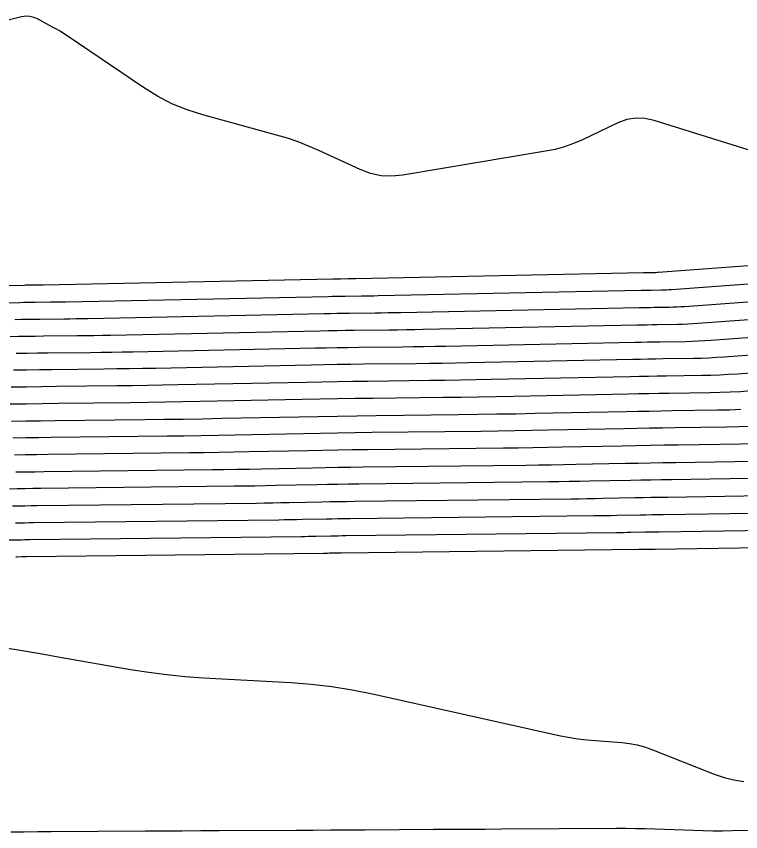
# Model space of a CAD drawing. Extents: x 1768942 to 1774819, y 723037 to 732099.
# Drawn here: x 1770220.6 to 1770274.5, y 731435.6 to 731496.2 of the extents above; entities that cross this region are included whole.
import ezdxf

# ---------------------------------------------------------------- set-up
doc = ezdxf.new("R2010")
doc.units = 0
doc.layers.add('R_Contours', color=7, linetype='Continuous')

msp = doc.modelspace()

# ---------------------------------------------------------------- linework, layer by layer
at = {"layer": 'R_Contours'}
for points in [[(1770278.552, 731485.214), (1770268.076, 731488.494), (1770267.387, 731488.645), (1770266.706, 731488.665), (1770266.035, 731488.551), (1770265.373, 731488.306), (1770262.744, 731487.061), (1770262.079, 731486.773), (1770261.399, 731486.533), (1770260.704, 731486.341), (1770259.994, 731486.197), (1770249.377, 731484.416), (1770248.555, 731484.338), (1770247.75, 731484.383), (1770246.96, 731484.551), (1770246.188, 731484.842), (1770243.13, 731486.253), (1770242.359, 731486.59), (1770241.577, 731486.893), (1770240.782, 731487.164), (1770239.976, 731487.402), (1770234.479, 731488.902), (1770233.313, 731489.271), (1770232.189, 731489.733), (1770231.108, 731490.286), (1770230.069, 731490.931), (1770224.399, 731494.779), (1770224.133, 731494.954), (1770223.863, 731495.123), (1770223.588, 731495.284), (1770223.31, 731495.438), (1770222.185, 731496.04), (1770221.901, 731496.162), (1770221.609, 731496.229), (1770221.309, 731496.239), (1770221.003, 731496.193), (1770218.26, 731495.541)], [(1770284.151, 731478.336), (1770268.375, 731477.177), (1770268.283, 731477.171), (1770268.191, 731477.166), (1770268.099, 731477.163), (1770268.007, 731477.161), (1770267.638, 731477.155), (1770267.546, 731477.154), (1770267.454, 731477.152), (1770267.361, 731477.151), (1770267.269, 731477.149), (1770245.843, 731476.711), (1770245.703, 731476.708), (1770245.563, 731476.706), (1770245.424, 731476.704), (1770245.284, 731476.702), (1770244.726, 731476.696), (1770244.586, 731476.694), (1770244.447, 731476.692), (1770244.307, 731476.689), (1770244.168, 731476.687), (1770222.617, 731476.245), (1770222.5, 731476.243), (1770222.383, 731476.241), (1770222.266, 731476.239), (1770222.149, 731476.237), (1770221.68, 731476.232), (1770221.563, 731476.23), (1770221.446, 731476.229), (1770221.329, 731476.227), (1770221.212, 731476.225), (1770205.235, 731475.909)], [(1770206.542, 731474.674), (1770220.86, 731474.957), (1770221.145, 731474.962), (1770221.431, 731474.967), (1770221.716, 731474.971), (1770222.001, 731474.975), (1770223.143, 731474.988), (1770223.429, 731474.991), (1770223.714, 731474.996), (1770224, 731475.001), (1770224.285, 731475.006), (1770243.84, 731475.407), (1770244.148, 731475.413), (1770244.455, 731475.418), (1770244.762, 731475.423), (1770245.069, 731475.427), (1770246.298, 731475.441), (1770246.605, 731475.445), (1770246.912, 731475.449), (1770247.219, 731475.455), (1770247.526, 731475.461), (1770267.11, 731475.861), (1770267.298, 731475.864), (1770267.485, 731475.868), (1770267.672, 731475.871), (1770267.859, 731475.874), (1770268.608, 731475.885), (1770268.795, 731475.889), (1770268.982, 731475.896), (1770269.169, 731475.906), (1770269.356, 731475.918), (1770283.78, 731476.978)], [(1770220.508, 731473.689), (1770220.961, 731473.697), (1770221.415, 731473.705), (1770221.869, 731473.711), (1770222.323, 731473.717), (1770224.138, 731473.738), (1770224.592, 731473.744), (1770225.045, 731473.751), (1770225.499, 731473.759), (1770225.953, 731473.767), (1770243.513, 731474.127), (1770243.988, 731474.137), (1770244.463, 731474.145), (1770244.937, 731474.152), (1770245.412, 731474.158), (1770247.311, 731474.18), (1770247.786, 731474.186), (1770248.26, 731474.193), (1770248.735, 731474.201), (1770249.21, 731474.21), (1770266.952, 731474.573), (1770267.234, 731474.578), (1770267.516, 731474.583), (1770267.798, 731474.588), (1770268.08, 731474.593), (1770269.209, 731474.61), (1770269.492, 731474.616), (1770269.773, 731474.626), (1770270.055, 731474.641), (1770270.337, 731474.659), (1770283.41, 731475.62)], [(1770220.156, 731472.421), (1770220.778, 731472.432), (1770221.4, 731472.443), (1770222.022, 731472.452), (1770222.644, 731472.46), (1770225.132, 731472.489), (1770225.754, 731472.497), (1770226.376, 731472.506), (1770226.998, 731472.517), (1770227.62, 731472.529), (1770243.186, 731472.848), (1770243.828, 731472.86), (1770244.471, 731472.871), (1770245.113, 731472.881), (1770245.755, 731472.889), (1770248.324, 731472.919), (1770248.967, 731472.927), (1770249.609, 731472.936), (1770250.251, 731472.947), (1770250.894, 731472.96), (1770266.793, 731473.285), (1770267.17, 731473.292), (1770267.547, 731473.299), (1770267.924, 731473.305), (1770268.302, 731473.311), (1770269.811, 731473.334), (1770270.188, 731473.342), (1770270.565, 731473.356), (1770270.941, 731473.376), (1770271.318, 731473.4), (1770283.039, 731474.262)], [(1770220.594, 731471.168), (1770221.384, 731471.181), (1770222.175, 731471.192), (1770222.965, 731471.202), (1770226.127, 731471.239), (1770226.917, 731471.249), (1770227.707, 731471.261), (1770228.498, 731471.275), (1770229.288, 731471.29), (1770242.859, 731471.568), (1770243.669, 731471.584), (1770244.479, 731471.598), (1770245.289, 731471.61), (1770246.098, 731471.62), (1770249.338, 731471.658), (1770250.148, 731471.668), (1770250.958, 731471.68), (1770251.767, 731471.694), (1770252.577, 731471.709), (1770266.634, 731471.997), (1770267.106, 731472.006), (1770267.578, 731472.015), (1770268.051, 731472.023), (1770268.523, 731472.03), (1770270.412, 731472.058), (1770270.884, 731472.069), (1770271.356, 731472.086), (1770271.828, 731472.11), (1770272.299, 731472.142), (1770282.669, 731472.904)], [(1770282.298, 731471.545), (1770273.28, 731470.883), (1770272.714, 731470.845), (1770272.147, 731470.816), (1770271.581, 731470.795), (1770271.013, 731470.783), (1770268.744, 731470.749), (1770268.177, 731470.74), (1770267.609, 731470.73), (1770267.042, 731470.72), (1770266.475, 731470.709), (1770254.261, 731470.459), (1770253.284, 731470.44), (1770252.306, 731470.423), (1770251.329, 731470.409), (1770250.351, 731470.397), (1770246.442, 731470.351), (1770245.464, 731470.339), (1770244.487, 731470.324), (1770243.509, 731470.307), (1770242.532, 731470.288), (1770230.956, 731470.051), (1770229.997, 731470.033), (1770229.039, 731470.016), (1770228.08, 731470.002), (1770227.121, 731469.99), (1770223.286, 731469.945), (1770222.328, 731469.933), (1770221.369, 731469.919), (1770220.41, 731469.903)], [(1770281.928, 731470.187), (1770274.261, 731469.624), (1770273.6, 731469.58), (1770272.939, 731469.546), (1770272.277, 731469.522), (1770271.615, 731469.507), (1770268.965, 731469.467), (1770268.303, 731469.457), (1770267.641, 731469.446), (1770266.978, 731469.434), (1770266.316, 731469.421), (1770255.945, 731469.209), (1770254.8, 731469.187), (1770253.655, 731469.167), (1770252.51, 731469.15), (1770251.365, 731469.135), (1770246.785, 731469.082), (1770245.64, 731469.068), (1770244.495, 731469.051), (1770243.35, 731469.031), (1770242.205, 731469.009), (1770232.623, 731468.812), (1770231.497, 731468.791), (1770230.37, 731468.771), (1770229.243, 731468.754), (1770228.116, 731468.74), (1770223.608, 731468.688), (1770222.481, 731468.673), (1770221.354, 731468.657), (1770220.227, 731468.638)], [(1770275.242, 731468.365), (1770274.486, 731468.315), (1770273.73, 731468.276), (1770272.973, 731468.248), (1770272.216, 731468.231), (1770269.187, 731468.186), (1770268.429, 731468.174), (1770267.672, 731468.161), (1770266.914, 731468.148), (1770266.157, 731468.133), (1770257.628, 731467.958), (1770256.316, 731467.933), (1770255.003, 731467.911), (1770253.691, 731467.891), (1770252.378, 731467.874), (1770247.128, 731467.813), (1770245.815, 731467.797), (1770244.503, 731467.777), (1770243.19, 731467.755), (1770241.878, 731467.729), (1770234.291, 731467.574), (1770232.996, 731467.549), (1770231.701, 731467.526), (1770230.405, 731467.507), (1770229.11, 731467.49), (1770223.732, 731467.428), (1770222.535, 731467.413), (1770221.338, 731467.395), (1770220.142, 731467.375)], [(1770220.249, 731466.116), (1770221.323, 731466.134), (1770222.397, 731466.15), (1770223.471, 731466.164), (1770230.162, 731466.242), (1770231.597, 731466.26), (1770233.032, 731466.281), (1770234.467, 731466.306), (1770235.902, 731466.334), (1770241.641, 731466.451), (1770243.076, 731466.479), (1770244.511, 731466.504), (1770245.946, 731466.525), (1770247.381, 731466.543), (1770253.514, 731466.615), (1770254.933, 731466.633), (1770256.352, 731466.654), (1770257.771, 731466.678), (1770259.19, 731466.705), (1770265.998, 731466.845), (1770266.851, 731466.861), (1770267.703, 731466.877), (1770268.555, 731466.892), (1770269.408, 731466.905), (1770272.817, 731466.956), (1770273.67, 731466.975), (1770274.521, 731467.006)], [(1770275.312, 731465.736), (1770274.387, 731465.701), (1770273.462, 731465.681), (1770269.629, 731465.624), (1770268.682, 731465.609), (1770267.734, 731465.593), (1770266.787, 731465.575), (1770265.839, 731465.557), (1770260.209, 731465.441), (1770258.955, 731465.417), (1770257.701, 731465.396), (1770256.446, 731465.377), (1770255.192, 731465.361), (1770247.058, 731465.267), (1770245.788, 731465.251), (1770244.519, 731465.232), (1770243.249, 731465.21), (1770241.98, 731465.185), (1770236.902, 731465.081), (1770235.632, 731465.057), (1770234.363, 731465.035), (1770233.093, 731465.016), (1770231.824, 731465), (1770223.209, 731464.9), (1770222.259, 731464.888), (1770221.308, 731464.874), (1770220.357, 731464.858)], [(1770275.301, 731464.43), (1770274.497, 731464.412), (1770269.85, 731464.342), (1770268.808, 731464.326), (1770267.765, 731464.308), (1770266.723, 731464.289), (1770265.68, 731464.268), (1770261.228, 731464.178), (1770260.139, 731464.156), (1770259.049, 731464.138), (1770257.96, 731464.122), (1770256.87, 731464.108), (1770246.735, 731463.99), (1770245.631, 731463.976), (1770244.527, 731463.96), (1770243.423, 731463.941), (1770242.319, 731463.919), (1770237.902, 731463.829), (1770236.798, 731463.807), (1770235.694, 731463.788), (1770234.59, 731463.772), (1770233.486, 731463.758), (1770222.948, 731463.635), (1770222.12, 731463.625), (1770221.292, 731463.613), (1770220.464, 731463.599)], [(1770220.572, 731462.34), (1770221.277, 731462.352), (1770221.982, 731462.362), (1770222.687, 731462.371), (1770235.148, 731462.516), (1770236.086, 731462.528), (1770237.025, 731462.542), (1770237.964, 731462.558), (1770238.903, 731462.576), (1770242.657, 731462.653), (1770243.596, 731462.672), (1770244.535, 731462.688), (1770245.473, 731462.702), (1770246.412, 731462.714), (1770258.548, 731462.854), (1770259.473, 731462.866), (1770260.398, 731462.88), (1770261.323, 731462.896), (1770262.247, 731462.914), (1770265.947, 731462.989), (1770266.872, 731463.007), (1770267.796, 731463.024), (1770268.721, 731463.04), (1770269.646, 731463.055), (1770275.531, 731463.143)], [(1770276.566, 731461.873), (1770269.348, 731461.766), (1770268.588, 731461.754), (1770267.828, 731461.741), (1770267.067, 731461.727), (1770266.307, 731461.712), (1770263.267, 731461.65), (1770262.506, 731461.635), (1770261.746, 731461.622), (1770260.986, 731461.611), (1770260.226, 731461.601), (1770246.089, 731461.437), (1770245.316, 731461.427), (1770244.543, 731461.416), (1770243.769, 731461.402), (1770242.996, 731461.387), (1770239.903, 731461.324), (1770239.13, 731461.309), (1770238.356, 731461.296), (1770237.583, 731461.284), (1770236.81, 731461.274), (1770222.426, 731461.107), (1770221.844, 731461.1), (1770221.261, 731461.091), (1770220.679, 731461.081), (1770220.097, 731461.071)], [(1770220.328, 731459.814), (1770220.787, 731459.823), (1770221.246, 731459.83), (1770221.705, 731459.837), (1770222.164, 731459.843), (1770238.472, 731460.032), (1770239.08, 731460.04), (1770239.687, 731460.049), (1770240.295, 731460.06), (1770240.903, 731460.072), (1770243.335, 731460.121), (1770243.943, 731460.133), (1770244.551, 731460.144), (1770245.159, 731460.153), (1770245.767, 731460.16), (1770261.904, 731460.348), (1770262.499, 731460.355), (1770263.095, 731460.364), (1770263.69, 731460.374), (1770264.286, 731460.386), (1770266.668, 731460.434), (1770267.263, 731460.446), (1770267.859, 731460.457), (1770268.454, 731460.467), (1770269.05, 731460.476), (1770277.601, 731460.604)], [(1770220.558, 731458.558), (1770220.894, 731458.564), (1770221.231, 731458.57), (1770221.567, 731458.574), (1770221.903, 731458.579), (1770240.133, 731458.791), (1770240.576, 731458.796), (1770241.019, 731458.803), (1770241.461, 731458.811), (1770241.904, 731458.819), (1770243.674, 731458.855), (1770244.116, 731458.864), (1770244.559, 731458.872), (1770245.001, 731458.878), (1770245.444, 731458.884), (1770263.582, 731459.094), (1770264.013, 731459.1), (1770264.443, 731459.106), (1770264.874, 731459.113), (1770265.305, 731459.122), (1770267.028, 731459.157), (1770267.459, 731459.165), (1770267.89, 731459.173), (1770268.321, 731459.181), (1770268.752, 731459.187), (1770278.636, 731459.335)], [(1770219.936, 731457.284), (1770220.789, 731457.301), (1770221.002, 731457.305), (1770221.215, 731457.309), (1770221.429, 731457.312), (1770221.642, 731457.315), (1770241.795, 731457.549), (1770242.073, 731457.552), (1770242.35, 731457.557), (1770242.627, 731457.561), (1770242.904, 731457.567), (1770244.012, 731457.589), (1770244.289, 731457.595), (1770244.567, 731457.6), (1770244.844, 731457.604), (1770245.121, 731457.607), (1770265.26, 731457.841), (1770265.526, 731457.844), (1770265.792, 731457.848), (1770266.058, 731457.853), (1770266.324, 731457.858), (1770267.389, 731457.879), (1770267.655, 731457.885), (1770267.921, 731457.89), (1770268.187, 731457.894), (1770268.453, 731457.898), (1770279.671, 731458.066)], [(1770220.567, 731456.036), (1770220.658, 731456.038), (1770221.019, 731456.045), (1770221.11, 731456.046), (1770221.2, 731456.048), (1770221.29, 731456.049), (1770221.381, 731456.05), (1770243.457, 731456.307), (1770243.569, 731456.308), (1770243.681, 731456.31), (1770243.793, 731456.312), (1770243.904, 731456.314), (1770244.351, 731456.323), (1770244.463, 731456.326), (1770244.575, 731456.327), (1770244.686, 731456.329), (1770244.798, 731456.331), (1770266.938, 731456.587), (1770267.039, 731456.589), (1770267.141, 731456.59), (1770267.242, 731456.592), (1770267.344, 731456.594), (1770267.749, 731456.602), (1770267.851, 731456.604), (1770267.952, 731456.606), (1770268.054, 731456.608), (1770268.155, 731456.609), (1770280.706, 731456.797)], [(1770219.692, 731449.282), (1770221.04, 731449.058), (1770222.387, 731448.83), (1770223.733, 731448.597), (1770229.115, 731447.655), (1770230.463, 731447.44), (1770231.815, 731447.264), (1770233.172, 731447.128), (1770234.534, 731447.033), (1770241.028, 731446.671), (1770242.561, 731446.554), (1770244.085, 731446.376), (1770245.6, 731446.135), (1770247.107, 731445.832), (1770261.101, 731442.72), (1770261.664, 731442.606), (1770262.23, 731442.511), (1770262.8, 731442.437), (1770263.372, 731442.383), (1770265.668, 731442.207), (1770266.237, 731442.143), (1770266.796, 731442.036), (1770267.346, 731441.888), (1770267.887, 731441.698), (1770272.543, 731439.868), (1770273.266, 731439.618), (1770274.001, 731439.432), (1770274.75, 731439.31)], [(1770220.204, 731435.582), (1770221.203, 731435.581), (1770222.202, 731435.583), (1770223.2, 731435.588), (1770230.201, 731435.634), (1770231.579, 731435.643), (1770232.957, 731435.651), (1770234.335, 731435.659), (1770235.713, 731435.666), (1770241.428, 731435.696), (1770242.705, 731435.703), (1770243.981, 731435.71), (1770245.258, 731435.717), (1770246.534, 731435.725), (1770251.641, 731435.758), (1770252.917, 731435.766), (1770254.194, 731435.773), (1770255.471, 731435.78), (1770256.747, 731435.787), (1770265.231, 731435.831), (1770265.952, 731435.831), (1770266.673, 731435.824), (1770267.394, 731435.81), (1770268.115, 731435.788), (1770270.998, 731435.687), (1770271.719, 731435.667), (1770272.44, 731435.656), (1770273.161, 731435.654), (1770273.882, 731435.662), (1770279.463, 731435.761)]]:
    msp.add_lwpolyline(points, dxfattribs=at)

doc.saveas('drawing.dxf')
